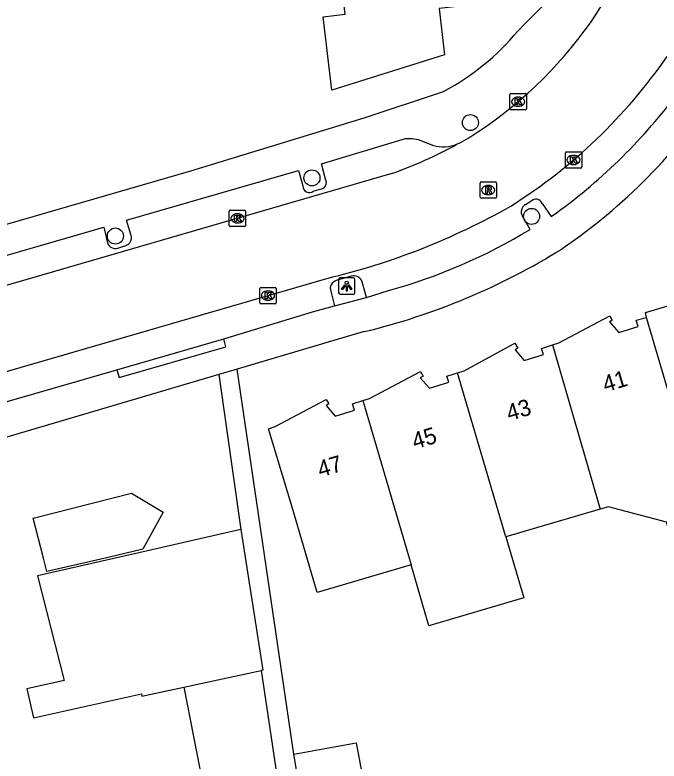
# Model space of a CAD drawing. Extents: x 162074 to 163034, y 381824 to 382557.
# Drawn here: x 162260.66 to 162299.86, y 382146.68 to 382192.05 of the extents above; entities that cross this region are included whole.
import ezdxf

# ---------------------------------------------------------------- set-up
doc = ezdxf.new("R2010")
doc.units = 0
for name, color, linetype in [('IMGEO_Boom', 7, 'Continuous'), ('IMGEO_Kolk', 7, 'Continuous'), ('IMGEO_Lichtpunt', 7, 'Continuous'), ('IMGEO_Muur', 7, 'Continuous'), ('IMGEO_Pand', 7, 'Continuous'), ('IMGEO_Pand_nummerreeks', 7, 'Continuous'), ('IMGEO_Rijbaan_lokaal_open', 7, 'Continuous'), ('IMGEO_Rioolput', 7, 'Continuous'), ('IMGEO_Voetpad_open', 7, 'Continuous')]:
    doc.layers.add(name, color=color, linetype=linetype)

msp = doc.modelspace()

# ---------------------------------------------------------------- linework, layer by layer
at = {"layer": 'IMGEO_Boom'}
for centre in [(162288.382, 382185.504), (162278.738, 382182.14), (162292.101, 382179.799), (162266.777, 382178.604)]:
    msp.add_circle(centre, 0.489, dxfattribs=at)
at = {"layer": 'IMGEO_Kolk'}
for p, q in [((162290.786, 382186.346), (162290.786, 382187.198)), ((162290.861, 382187.272), (162291.713, 382187.272)), ((162291.274, 382187.052), (162291.299, 382187.052)), ((162291.787, 382187.198), (162291.787, 382186.346)), ((162291.297, 382186.492), (162291.272, 382186.492)), ((162291.713, 382186.272), (162290.861, 382186.272)), ((162294.233, 382183.73), (162295.085, 382183.73)), ((162294.158, 382182.804), (162294.158, 382183.656)), ((162294.646, 382183.51), (162294.671, 382183.51)), ((162295.159, 382183.656), (162295.159, 382182.804)), ((162294.669, 382182.95), (162294.644, 382182.95)), ((162295.085, 382182.73), (162294.233, 382182.73)), ((162273.704, 382179.253), (162273.704, 382180.105)), ((162273.779, 382180.179), (162274.631, 382180.179)), ((162274.705, 382180.105), (162274.705, 382179.253)), ((162274.192, 382179.959), (162274.217, 382179.959)), ((162274.631, 382179.179), (162273.779, 382179.179)), ((162274.215, 382179.399), (162274.19, 382179.399)), ((162275.565, 382174.557), (162275.565, 382175.409)), ((162275.64, 382175.483), (162276.492, 382175.483)), ((162276.053, 382175.263), (162276.078, 382175.263)), ((162276.566, 382175.409), (162276.566, 382174.557)), ((162276.076, 382174.703), (162276.051, 382174.703)), ((162276.492, 382174.483), (162275.64, 382174.483))]:
    msp.add_line(p, q, dxfattribs=at)
for points in [[(162290.786, 382186.346), (162290.786, 382187.198)], [(162290.861, 382187.272), (162291.713, 382187.272)], [(162291.107, 382186.972), (162291.23, 382186.972), (162291.23, 382186.821), (162291.36, 382186.972), (162291.524, 382186.972), (162291.378, 382186.821), (162291.531, 382186.572), (162291.379, 382186.572), (162291.294, 382186.736), (162291.23, 382186.669), (162291.23, 382186.572), (162291.107, 382186.572), (162291.107, 382186.972)], [(162291.787, 382187.198), (162291.787, 382186.346)], [(162291.713, 382186.272), (162290.861, 382186.272)], [(162294.233, 382183.73), (162295.085, 382183.73)], [(162294.158, 382182.804), (162294.158, 382183.656)], [(162294.479, 382183.43), (162294.602, 382183.43), (162294.602, 382183.279), (162294.732, 382183.43), (162294.896, 382183.43), (162294.75, 382183.279), (162294.903, 382183.03), (162294.751, 382183.03), (162294.666, 382183.194), (162294.602, 382183.127), (162294.602, 382183.03), (162294.479, 382183.03), (162294.479, 382183.43)], [(162295.159, 382183.656), (162295.159, 382182.804)], [(162295.085, 382182.73), (162294.233, 382182.73)], [(162273.704, 382179.253), (162273.704, 382180.105)], [(162273.779, 382180.179), (162274.631, 382180.179)], [(162274.705, 382180.105), (162274.705, 382179.253)], [(162274.025, 382179.879), (162274.148, 382179.879), (162274.148, 382179.728), (162274.278, 382179.879), (162274.442, 382179.879), (162274.296, 382179.728), (162274.449, 382179.479), (162274.297, 382179.479), (162274.212, 382179.643), (162274.148, 382179.576), (162274.148, 382179.479), (162274.025, 382179.479), (162274.025, 382179.879)], [(162274.631, 382179.179), (162273.779, 382179.179)], [(162275.565, 382174.557), (162275.565, 382175.409)], [(162275.64, 382175.483), (162276.492, 382175.483)], [(162275.886, 382175.183), (162276.009, 382175.183), (162276.009, 382175.032), (162276.139, 382175.183), (162276.303, 382175.183), (162276.157, 382175.032), (162276.31, 382174.783), (162276.158, 382174.783), (162276.073, 382174.947), (162276.009, 382174.88), (162276.009, 382174.783), (162275.886, 382174.783), (162275.886, 382175.183)], [(162276.566, 382175.409), (162276.566, 382174.557)], [(162276.492, 382174.483), (162275.64, 382174.483)]]:
    msp.add_lwpolyline(points, dxfattribs=at)
for centre, start, end in [((162290.863, 382187.196), 91.552, 178.448), ((162290.863, 382187.196), 91.552, 178.448), ((162291.711, 382187.196), 1.552, 88.448), ((162291.711, 382187.196), 1.552, 88.448), ((162290.863, 382186.348), 181.552, 268.448), ((162290.863, 382186.348), 181.552, 268.448), ((162291.711, 382186.348), 271.552, 358.448), ((162291.711, 382186.348), 271.552, 358.448), ((162294.235, 382183.654), 91.552, 178.448), ((162294.235, 382183.654), 91.552, 178.448), ((162295.083, 382183.654), 1.552, 88.448), ((162295.083, 382183.654), 1.552, 88.448), ((162294.235, 382182.806), 181.552, 268.448), ((162294.235, 382182.806), 181.552, 268.448), ((162295.083, 382182.806), 271.552, 358.448), ((162295.083, 382182.806), 271.552, 358.448), ((162273.781, 382180.103), 91.552, 178.448), ((162273.781, 382180.103), 91.552, 178.448), ((162274.629, 382180.103), 1.552, 88.448), ((162274.629, 382180.103), 1.552, 88.448), ((162273.781, 382179.255), 181.552, 268.448), ((162273.781, 382179.255), 181.552, 268.448), ((162274.629, 382179.255), 271.552, 358.448), ((162274.629, 382179.255), 271.552, 358.448), ((162275.642, 382175.407), 91.552, 178.448), ((162275.642, 382175.407), 91.552, 178.448), ((162276.49, 382175.407), 1.552, 88.448), ((162276.49, 382175.407), 1.552, 88.448), ((162275.642, 382174.559), 181.552, 268.448), ((162275.642, 382174.559), 181.552, 268.448), ((162276.49, 382174.559), 271.552, 358.448), ((162276.49, 382174.559), 271.552, 358.448)]:
    msp.add_arc(centre, 0.0765, start, end, dxfattribs=at)
for centre, major_axis, ratio, start_param, end_param in [((162291.273, 382186.772), (-0.387, 0.002), 0.722429, 4.712389, 7.853982), ((162291.298, 382186.772), (-0.39, 0.002), 0.717154, 1.570796, 4.712389), ((162294.645, 382183.23), (-0.387, 0.002), 0.722429, 4.712389, 7.853982), ((162294.67, 382183.23), (-0.39, 0.002), 0.717154, 1.570796, 4.712389), ((162274.191, 382179.679), (-0.387, 0.002), 0.722429, 4.712389, 7.853982), ((162274.216, 382179.679), (-0.39, 0.002), 0.717154, 1.570796, 4.712389), ((162276.052, 382174.983), (-0.387, 0.002), 0.722429, 4.712389, 7.853982), ((162276.077, 382174.983), (-0.39, 0.002), 0.717154, 1.570796, 4.712389)]:
    msp.add_ellipse(centre, major_axis=major_axis, ratio=ratio, start_param=start_param, end_param=end_param, dxfattribs=at)
at = {"layer": 'IMGEO_Lichtpunt'}
for p, q in [((162280.359, 382175.966), (162280.359, 382175.159)), ((162280.359, 382175.966), (162280.359, 382175.159)), ((162281.261, 382176.061), (162280.453, 382176.061)), ((162281.261, 382176.061), (162280.453, 382176.061)), ((162281.355, 382175.159), (162281.355, 382175.966)), ((162281.355, 382175.159), (162281.355, 382175.966)), ((162280.453, 382175.065), (162281.261, 382175.065)), ((162280.453, 382175.065), (162281.261, 382175.065))]:
    msp.add_line(p, q, dxfattribs=at)
for points in [[(162280.733, 382175.63), (162280.772, 382175.602), (162280.584, 382175.34), (162280.546, 382175.367), (162280.733, 382175.63)], [(162280.835, 382175.582), (162280.882, 382175.582), (162280.882, 382175.26), (162280.835, 382175.26), (162280.835, 382175.582)], [(162280.945, 382175.602), (162280.983, 382175.629), (162281.17, 382175.367), (162281.131, 382175.339), (162280.945, 382175.602)]]:
    msp.add_lwpolyline(points, dxfattribs=at)
msp.add_circle((162280.858, 382175.764), 0.0994, dxfattribs=at)
for centre, start, end in [((162280.453, 382175.966), 90, 180), ((162280.453, 382175.966), 90, 180), ((162281.261, 382175.966), 0, 90), ((162281.261, 382175.966), 0, 90), ((162280.453, 382175.159), 180, 270), ((162280.453, 382175.159), 180, 270), ((162281.261, 382175.159), 270, 0), ((162281.261, 382175.159), 270, 360)]:
    msp.add_arc(centre, 0.0946, start, end, dxfattribs=at)
at = {"layer": 'IMGEO_Muur'}
for points in [[(162291.27, 382191.067), (162291.729, 382191.555)], [(162281.921, 382185.786), (162286.744, 382187.39)]]:
    msp.add_lwpolyline(points, dxfattribs=at)
msp.add_arc((162279.586, 382200.825), 15.223, 298.049, 320.1329, dxfattribs=at)
at = {"layer": 'IMGEO_Pand'}
for points in [[(162290.698, 382199.159), (162291.442, 382193.014), (162286.476, 382192.432), (162286.804, 382189.631), (162279.951, 382187.472), (162279.419, 382191.93), (162280.769, 382192.091), (162280.076, 382197.9)], [(162299.095, 382173.651), (162299.027, 382173.957), (162305.132, 382175.749)], [(162293.367, 382171.987), (162293.762, 382172.113), (162296.858, 382173.745), (162297.012, 382173.489), (162296.841, 382173.387), (162297.418, 382172.742), (162298.592, 382173.106), (162298.473, 382173.488), (162299.095, 382173.651)], [(162302.917, 382160.719), (162299.095, 382173.651)], [(162287.601, 382170.292), (162288.002, 382170.416), (162291.088, 382172.086), (162291.269, 382171.78), (162291.098, 382171.678), (162291.648, 382171.03), (162292.822, 382171.394), (162292.703, 382171.776), (162293.367, 382171.987)], [(162293.367, 382171.987), (162296.287, 382162.001)], [(162281.844, 382168.597), (162282.237, 382168.719), (162285.347, 382170.359), (162285.503, 382170.08), (162285.332, 382169.978), (162285.9, 382169.346), (162287.074, 382169.71), (162286.955, 382170.092), (162287.601, 382170.292)], [(162290.541, 382160.309), (162287.601, 382170.292)], [(162284.775, 382158.612), (162279.048, 382156.926), (162277.528, 382162.112), (162276.096, 382166.89), (162276.505, 382167.027), (162279.604, 382168.673), (162279.768, 382168.397), (162279.597, 382168.295), (162280.146, 382167.652), (162281.32, 382168.016), (162281.201, 382168.398), (162281.844, 382168.597)], [(162281.844, 382168.597), (162284.775, 382158.612)], [(162262.607, 382158.203), (162262.398, 382159.019), (162261.779, 382161.441), (162267.756, 382162.969), (162269.692, 382161.809), (162268.445, 382159.569), (162266.33, 382159.054), (162262.607, 382158.203)], [(162296.287, 382162.001), (162290.541, 382160.309)], [(162302.917, 382160.719), (162303.552, 382158.572), (162301.293, 382157.907), (162300.322, 382161.206), (162296.788, 382162.148), (162296.287, 382162.001)], [(162274.421, 382160.767), (162270.606, 382159.896), (162268.649, 382159.45), (162262.038, 382157.942), (162263.662, 382151.586), (162261.386, 382151.067), (162261.788, 382149.305), (162268.361, 382150.771), (162268.394, 382150.634), (162270.951, 382151.182)], [(162274.421, 382160.767), (162275.742, 382152.202), (162275.643, 382152.187)], [(162290.541, 382160.309), (162291.63, 382156.611), (162285.86, 382154.913), (162284.775, 382158.612)], [(162270.951, 382151.182), (162275.643, 382152.187)], [(162275.643, 382152.187), (162277.013, 382143.095)], [(162270.951, 382151.182), (162272.715, 382142.172)], [(162277.634, 382147.099), (162281.436, 382147.787), (162281.87, 382145.389), (162278.034, 382144.695)], [(162278.034, 382144.695), (162277.634, 382147.099)]]:
    msp.add_lwpolyline(points, dxfattribs=at)
at = {"layer": 'IMGEO_Rijbaan_lokaal_open'}
for points in [[(162287.722, 382184.248), (162287.563, 382184.181)], [(162283.591, 382182.4), (162234.2, 382168.078)], [(162235.377, 382163.197), (162279.65, 382176.026)]]:
    msp.add_lwpolyline(points, dxfattribs=at)
for centre, radius, start, end in [((162274.834, 382206.235), 25.486, 300.3766, 346.5102), ((162273.261, 382208.32), 32.974, 302.2242, 325.2311), ((162274.49, 382208.016), 27.184, 289.5587, 298.7432), ((162269.721, 382217.733), 42.873, 283.3904, 299.5171)]:
    msp.add_arc(centre, radius, start, end, dxfattribs=at)
at = {"layer": 'IMGEO_Rioolput'}
for p, q in [((162289.04, 382181.898), (162289.892, 382181.898)), ((162288.965, 382180.972), (162288.965, 382181.824)), ((162289.453, 382181.678), (162289.478, 382181.678)), ((162289.966, 382181.824), (162289.966, 382180.972)), ((162289.476, 382181.118), (162289.451, 382181.118)), ((162289.892, 382180.898), (162289.04, 382180.898))]:
    msp.add_line(p, q, dxfattribs=at)
for points in [[(162289.04, 382181.898), (162289.892, 382181.898)], [(162288.965, 382180.972), (162288.965, 382181.824)], [(162289.554, 382181.596), (162289.302, 382181.598), (162289.302, 382181.198)], [(162289.48, 382181.517), (162289.426, 382181.517), (162289.426, 382181.436)], [(162289.426, 382181.436), (162289.478, 382181.436)], [(162289.966, 382181.824), (162289.966, 382180.972)], [(162289.302, 382181.198), (162289.426, 382181.198), (162289.426, 382181.36), (162289.437, 382181.36)], [(162289.484, 382181.331), (162289.555, 382181.198), (162289.695, 382181.198), (162289.63, 382181.324)], [(162289.892, 382180.898), (162289.04, 382180.898)]]:
    msp.add_lwpolyline(points, dxfattribs=at)
for centre, radius, start, end in [((162289.042, 382181.822), 0.0765, 91.552, 178.448), ((162289.042, 382181.822), 0.0765, 91.552, 178.448), ((162289.89, 382181.822), 0.0765, 1.552, 88.448), ((162289.89, 382181.822), 0.0765, 1.552, 88.448), ((162289.462, 382181.625), 0.19, 274.7715, 282.9687), ((162289.486, 382181.421), 0.0964, 77.0061, 93.1865), ((162289.5, 382181.478), 0.0378, 276.6634, 79.6772), ((162289.553, 382181.486), 0.109, 350.3612, 89.416), ((162289.551, 382181.486), 0.112, 277.5842, 350.9817), ((162289.042, 382180.974), 0.0765, 181.552, 268.448), ((162289.042, 382180.974), 0.0765, 181.552, 268.448), ((162289.436, 382181.307), 0.0533, 26.0293, 88.6989), ((162289.535, 382181.271), 0.108, 29.5134, 73.7905), ((162289.89, 382180.974), 0.0765, 271.552, 358.448), ((162289.89, 382180.974), 0.0765, 271.552, 358.448)]:
    msp.add_arc(centre, radius, start, end, dxfattribs=at)
for centre, major_axis, ratio, start_param, end_param in [((162289.452, 382181.398), (-0.387, 0.002), 0.722429, 4.712389, 7.853982), ((162289.477, 382181.398), (-0.39, 0.002), 0.717154, 1.570796, 4.712389)]:
    msp.add_ellipse(centre, major_axis=major_axis, ratio=ratio, start_param=start_param, end_param=end_param, dxfattribs=at)
at = {"layer": 'IMGEO_Voetpad_open'}
for points in [[(162291.27, 382191.067), (162291.729, 382191.555), (162294.216, 382194.067)], [(162236.133, 382172.488), (162236.539, 382172.497), (162271.369, 382182.576), (162281.921, 382185.786), (162286.744, 382187.39)], [(162279.571, 382182.062), (162279.31, 382183.001), (162284.434, 382184.526), (162284.833, 382184.542), (162285.203, 382184.472), (162286.131, 382184.104)], [(162267.736, 382178.645), (162267.461, 382179.569), (162277.912, 382182.581), (162278.19, 382181.647)], [(162278.82, 382181.325), (162279.232, 382181.455)], [(162291.731, 382180.519), (162292.068, 382180.729)], [(162292.742, 382180.587), (162293.305, 382179.794), (162293.625, 382180.014)], [(162292.014, 382179.01), (162291.555, 382179.811)], [(162244.054, 382171.741), (162243.78, 382172.693), (162252.808, 382175.309), (162254.169, 382175.698), (162255.59, 382176.12), (162256.939, 382176.517), (162266.078, 382179.141), (162266.301, 382178.185)], [(162266.926, 382177.862), (162267.408, 382178.025)], [(162281.126, 382176.162), (162280.219, 382175.899)], [(162282.064, 382174.864), (162281.786, 382175.826)], [(162279.879, 382175.254), (162280.12, 382174.367)], [(162282.064, 382174.864), (162283.397, 382175.29)], [(162280.12, 382174.367), (162282.064, 382174.864)], [(162273.367, 382172.353), (162278.77, 382173.986), (162280.12, 382174.367)], [(162281.921, 382172.79), (162274.181, 382170.505)], [(162266.867, 382170.477), (162273.367, 382172.353)], [(162266.867, 382170.477), (162267.005, 382169.997), (162273.505, 382171.873), (162273.367, 382172.353)], [(162273.065, 382170.176), (162227.958, 382156.861)], [(162257.661, 382168.815), (162257.913, 382167.892), (162266.867, 382170.477)], [(162274.181, 382170.505), (162273.065, 382170.176)], [(162273.065, 382170.176), (162274.421, 382160.767)], [(162277.634, 382147.099), (162274.181, 382170.505)]]:
    msp.add_lwpolyline(points, dxfattribs=at)
for centre, radius, start, end in [((162279.586, 382200.825), 15.223, 298.049, 320.1329), ((162273.222, 382208.064), 34.685, 306.0315, 323.3558), ((162273.89, 382207.219), 35.585, 304.2832, 326.3417), ((162286.726, 382186.386), 2.358, 255.3751, 290.7806), ((162279.218, 382181.861), 0.406, 271.9121, 29.7226), ((162278.581, 382181.636), 0.392, 178.3325, 307.5233), ((162291.966, 382180.085), 0.494, 118.4619, 213.618), ((162292.357, 382180.428), 0.417, 22.3908, 133.8147), ((162274.414, 382207.939), 33.862, 285.3841, 301.3161), ((162267.283, 382178.488), 0.479, 285.1088, 19.1306), ((162266.786, 382178.358), 0.515, 199.5842, 285.7559), ((162272.245, 382212.788), 41.152, 283.5999, 301.807), ((162281.289, 382175.665), 0.523, 17.8976, 108.142), ((162280.366, 382175.409), 0.511, 106.734, 197.6758)]:
    msp.add_arc(centre, radius, start, end, dxfattribs=at)

# ---------------------------------------------------------------- texts
at = {"layer": 'IMGEO_Pand_nummerreeks'}
for s, rotation, p in [('41', 16.6215, (162296.597, 382169.094)), ('43', 16.621, (162290.742, 382167.347)), ('45', 16.621, (162284.996, 382165.632)), ('47', 16.621, (162279.251, 382163.917))]:
    msp.add_text(s, height=1, rotation=rotation, dxfattribs=at).set_placement(p)

doc.saveas('drawing.dxf')
